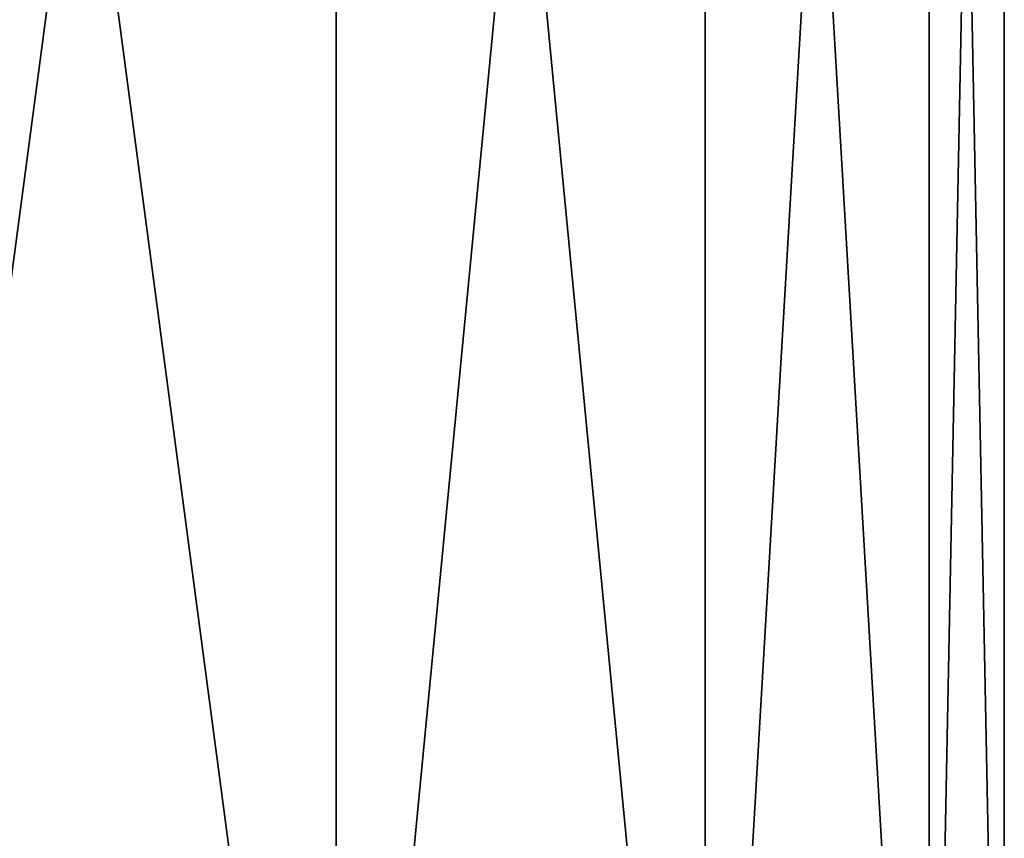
# Model space of a CAD drawing. Extents: x 0.04 to 8.7, y -7.15 to 0.
# Tile 463 of 464: x 8.22 to 8.7, y -1.49 to -1.08. Entities that reach past the tile are written whole.
import ezdxf

# ---------------------------------------------------------------- set-up
doc = ezdxf.new("R2010")
doc.units = 0
doc.header["$MEASUREMENT"] = 0
doc.layers.get('0').update_dxf_attribs({"linetype": 'CONTINUOUS'})

# ---------------------------------------------------------------- blocks, each defined once
blk = doc.blocks.new('ACE_M_STL')
at = {"color": 0}
for p, q in [((8.37507, -1.88976, 1.65729), (8.37507, 0, 1.65729)), ((8.37507, -1.88976, 1.65729), (8.37507, 0, 1.65729)), ((8.37507, -1.88976, -1.65729), (8.37507, 0, -1.65729)), ((8.37507, -1.88976, -1.65729), (8.37507, 0, -1.65729)), ((8.55716, -1.88976, 1.12087), (8.55716, 0, 1.12087)), ((8.55716, -1.88976, 1.12087), (8.55716, 0, 1.12087)), ((8.55716, -1.88976, -1.12087), (8.55716, 0, -1.12087)), ((8.55716, -1.88976, -1.12087), (8.55716, 0, -1.12087)), ((8.66767, -1.88976, 0.56527), (8.66767, 0, 0.56527)), ((8.66767, -1.88976, 0.56527), (8.66767, 0, 0.56527)), ((8.66767, -1.88976, -0.56527), (8.66767, 0, -0.56527)), ((8.66767, -1.88976, -0.56527), (8.66767, 0, -0.56527)), ((8.70472, -1.88976), (8.70472, 0)), ((8.70472, -1.88976), (8.70472, 0))]:
    blk.add_line(p, q, dxfattribs=at)
mesh = blk.add_polyface(dxfattribs=at)
corners = [(8.37507, 0, 1.65729), (8.12452, -1.88976, 2.16535), (8.37507, -1.88976, 1.65729), (8.12452, 0, 2.16535)]
mesh.append_faces([[corners[k] for k in face] for face in [(0, 1, 2), (1, 0, 3)]], dxfattribs={"vtx0": -1, "color": 0})
mesh = blk.add_polyface(dxfattribs=at)
corners = [(8.12452, 0, -2.16535), (8.37507, -1.88976, -1.65729), (8.12452, -1.88976, -2.16535), (8.37507, 0, -1.65729)]
mesh.append_faces([[corners[k] for k in face] for face in [(0, 1, 2), (1, 0, 3)]], dxfattribs={"vtx0": -1, "color": 0})
mesh = blk.add_polyface(dxfattribs=at)
corners = [(8.55716, 0, 1.12087), (8.37507, -1.88976, 1.65729), (8.55716, -1.88976, 1.12087), (8.37507, 0, 1.65729)]
mesh.append_faces([[corners[k] for k in face] for face in [(0, 1, 2), (1, 0, 3)]], dxfattribs={"vtx0": -1, "color": 0})
mesh = blk.add_polyface(dxfattribs=at)
corners = [(8.37507, 0, -1.65729), (8.55716, -1.88976, -1.12087), (8.37507, -1.88976, -1.65729), (8.55716, 0, -1.12087)]
mesh.append_faces([[corners[k] for k in face] for face in [(0, 1, 2), (1, 0, 3)]], dxfattribs={"vtx0": -1, "color": 0})
mesh = blk.add_polyface(dxfattribs=at)
corners = [(8.66767, 0, 0.56527), (8.55716, -1.88976, 1.12087), (8.66767, -1.88976, 0.56527), (8.55716, 0, 1.12087)]
mesh.append_faces([[corners[k] for k in face] for face in [(0, 1, 2), (1, 0, 3)]], dxfattribs={"vtx0": -1, "color": 0})
mesh = blk.add_polyface(dxfattribs=at)
corners = [(8.55716, 0, -1.12087), (8.66767, -1.88976, -0.56527), (8.55716, -1.88976, -1.12087), (8.66767, 0, -0.56527)]
mesh.append_faces([[corners[k] for k in face] for face in [(0, 1, 2), (1, 0, 3)]], dxfattribs={"vtx0": -1, "color": 0})
mesh = blk.add_polyface(dxfattribs=at)
corners = [(8.70472, 0), (8.66767, -1.88976, 0.56527), (8.70472, -1.88976), (8.66767, 0, 0.56527)]
mesh.append_faces([[corners[k] for k in face] for face in [(0, 1, 2), (1, 0, 3)]], dxfattribs={"vtx0": -1, "color": 0})
mesh = blk.add_polyface(dxfattribs=at)
corners = [(8.66767, 0, -0.56527), (8.70472, -1.88976), (8.66767, -1.88976, -0.56527), (8.70472, 0)]
mesh.append_faces([[corners[k] for k in face] for face in [(0, 1, 2), (1, 0, 3)]], dxfattribs={"vtx0": -1, "color": 0})

msp = doc.modelspace()

# ---------------------------------------------------------------- block references
at = {"color": 0}
msp.add_blockref('ACE_M_STL', (0, 0), dxfattribs=at)

doc.saveas('drawing.dxf')
